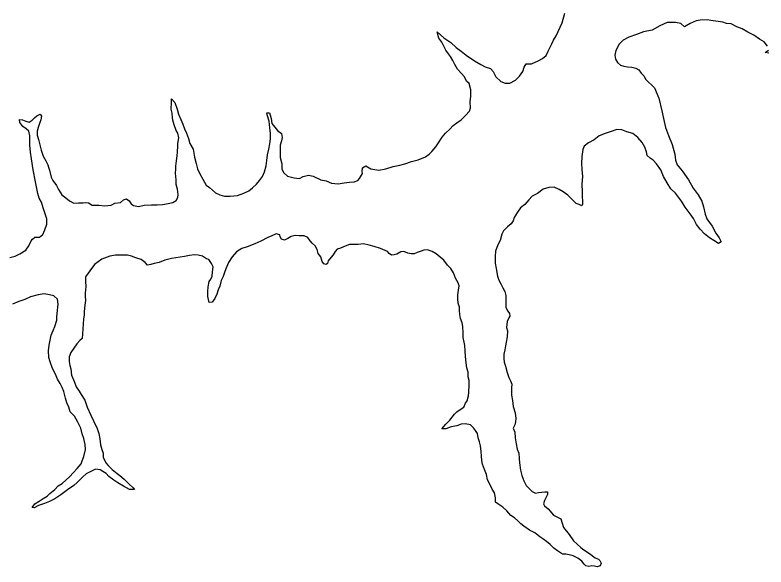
# Model space of a CAD drawing. Extents: x -939622 to -934245, y 1383184 to 1385301.
# Drawn here: x -935554.19 to -935544.81, y 1384259.64 to 1384266.53 of the extents above; entities that cross this region are included whole.
import ezdxf

# ---------------------------------------------------------------- set-up
doc = ezdxf.new("R2010")
doc.units = 0
doc.layers.add('9', color=7, linetype='Continuous')

msp = doc.modelspace()

# ---------------------------------------------------------------- linework, layer by layer
at = {"layer": '9'}
for points in [[(-935547.431, 1384266.2743), (-935547.3551, 1384266.4367), (-935547.325, 1384266.5537)], [(-935544.7904, 1384266.1446), (-935544.8352, 1384266.1987), (-935544.892, 1384266.2318), (-935544.9638, 1384266.2799), (-935545.0386, 1384266.319), (-935545.1074, 1384266.3582), (-935545.1732, 1384266.3853), (-935545.2479, 1384266.4214), (-935545.3048, 1384266.4275), (-935545.3497, 1384266.4426), (-935545.4095, 1384266.4517), (-935545.4993, 1384266.4638), (-935545.5472, 1384266.4729), (-935545.634, 1384266.467), (-935545.6849, 1384266.4611), (-935545.7568, 1384266.4252), (-935545.8077, 1384266.3983), (-935545.8287, 1384266.3833), (-935545.8735, 1384266.4284), (-935545.9393, 1384266.4405), (-935546.0441, 1384266.4377), (-935546.1369, 1384266.3958), (-935546.2328, 1384266.3449), (-935546.3406, 1384266.3241), (-935546.4274, 1384266.2912), (-935546.5232, 1384266.2554), (-935546.5951, 1384266.2165), (-935546.6491, 1384266.1656), (-935546.6671, 1384266.1266), (-935546.6881, 1384266.0906), (-935546.6972, 1384266.0306), (-935546.6913, 1384265.9826), (-935546.6644, 1384265.9406), (-935546.6285, 1384265.9075), (-935546.5866, 1384265.8954), (-935546.5387, 1384265.8863), (-935546.4849, 1384265.8803), (-935546.437, 1384265.8682), (-935546.4011, 1384265.8501), (-935546.3683, 1384265.8081), (-935546.3324, 1384265.769), (-935546.3145, 1384265.73)], [(-935551.9107, 1384264.6113), (-935551.8832, 1384264.5516), (-935551.8437, 1384264.4829), (-935551.8011, 1384264.4083), (-935551.762, 1384264.3816), (-935551.6865, 1384264.3133), (-935551.6324, 1384264.2868), (-935551.5754, 1384264.2723), (-935551.5036, 1384264.27), (-935551.4109, 1384264.2799), (-935551.3334, 1384264.3106), (-935551.2708, 1384264.3383), (-935551.2233, 1384264.3747), (-935551.1758, 1384264.4202), (-935551.1343, 1384264.4656), (-935551.0989, 1384264.517), (-935551.0725, 1384264.5772), (-935551.0522, 1384264.6495), (-935551.0468, 1384264.7185), (-935551.0355, 1384264.7877), (-935551.0212, 1384264.8598), (-935551.0068, 1384264.923), (-935550.9984, 1384264.9861), (-935550.999, 1384265.0521), (-935551.0086, 1384265.1241), (-935551.0154, 1384265.208), (-935551.04, 1384265.2858), (-935551.0433, 1384265.3128), (-935551.0103, 1384265.3131), (-935550.9887, 1384265.2413), (-935550.9822, 1384265.1783), (-935550.9458, 1384265.1307), (-935550.9096, 1384265.092), (-935550.8613, 1384265.0534), (-935550.8549, 1384265.0055), (-935550.8635, 1384264.9604), (-935550.878, 1384264.9062), (-935550.8802, 1384264.8251), (-935550.8766, 1384264.7532), (-935550.8579, 1384264.6753), (-935550.8573, 1384264.6093), (-935550.833, 1384264.5645), (-935550.7877, 1384264.5229), (-935550.7037, 1384264.4997), (-935550.6348, 1384264.4913), (-935550.5901, 1384264.5187), (-935550.5245, 1384264.5344), (-935550.4645, 1384264.5199), (-935550.3713, 1384264.4758), (-935550.3024, 1384264.4644), (-935550.2363, 1384264.4351), (-935550.1524, 1384264.4268), (-935550.0777, 1384264.4365), (-935550.0119, 1384264.4462), (-935549.9521, 1384264.4497), (-935549.9103, 1384264.4651), (-935549.8867, 1384264.4924), (-935549.8513, 1384264.5527), (-935549.8545, 1384264.5797), (-935549.8519, 1384264.6248), (-935549.8103, 1384264.6492), (-935549.7441, 1384264.6138), (-935549.6452, 1384264.5967), (-935549.5586, 1384264.6125), (-935549.4661, 1384264.6404), (-935549.3854, 1384264.6592), (-935549.3197, 1384264.6748), (-935549.2392, 1384264.7026), (-935549.1556, 1384264.7244), (-935549.0632, 1384264.7613), (-935549.0156, 1384264.7947), (-935548.983, 1384264.828), (-935548.9326, 1384264.8855), (-935548.909, 1384264.9248), (-935548.8559, 1384265.0063), (-935548.8115, 1384265.0578), (-935548.7581, 1384265.1063), (-935548.7166, 1384265.1517), (-935548.672, 1384265.1881), (-935548.6185, 1384265.2247), (-935548.5621, 1384265.2762), (-935548.5117, 1384265.3337), (-935548.5032, 1384265.3758), (-935548.5068, 1384265.4478), (-935548.4985, 1384265.5199), (-935548.4992, 1384265.5979), (-935548.5179, 1384265.6788), (-935548.5511, 1384265.7085), (-935548.5755, 1384265.7593), (-935548.6178, 1384265.8069), (-935548.6631, 1384265.8545), (-935548.6966, 1384265.9142), (-935548.721, 1384265.965), (-935548.7513, 1384266.0127), (-935548.7756, 1384266.0485), (-935548.8089, 1384266.0932), (-935548.8394, 1384266.15), (-935548.8607, 1384266.1918), (-935548.8971, 1384266.2455), (-935548.9158, 1384266.3233), (-935548.8343, 1384266.2491)], [(-935548.8343, 1384266.2491), (-935548.747, 1384266.1899), (-935548.6806, 1384266.1275), (-935548.6173, 1384266.08), (-935548.557, 1384266.0326), (-935548.4516, 1384265.9586), (-935548.3734, 1384265.9143), (-935548.3193, 1384265.8848), (-935548.2502, 1384265.8644), (-935548.22, 1384265.8287), (-935548.1835, 1384265.76), (-935548.1231, 1384265.7035), (-935548.069, 1384265.68), (-935548.0092, 1384265.6806), (-935547.9407, 1384265.7173), (-935547.8903, 1384265.7688), (-935547.8489, 1384265.8292), (-935547.8315, 1384265.8834), (-935547.8049, 1384265.9226), (-935547.739, 1384265.9233), (-935547.6556, 1384265.9601), (-935547.602, 1384265.9906), (-935547.5545, 1384266.027), (-935547.531, 1384266.0813), (-935547.4869, 1384266.1717), (-935547.4634, 1384266.217), (-935547.431, 1384266.2743)], [(-935544.7756, 1384266.0546), (-935544.8204, 1384266.0666), (-935544.7785, 1384266.0936)], [(-935546.3145, 1384265.73), (-935546.2041, 1384265.6256)], [(-935546.2041, 1384265.6256), (-935546.1491, 1384265.4941), (-935546.1118, 1384265.3383), (-935546.0899, 1384265.2425), (-935546.065, 1384265.1287), (-935546.0282, 1384265.03), (-935545.9822, 1384264.9164), (-935545.9512, 1384264.7966), (-935545.9415, 1384264.7187), (-935545.9201, 1384264.6619), (-935545.8565, 1384264.5874), (-935545.7777, 1384264.4741), (-935545.7199, 1384264.3726), (-935545.6563, 1384264.2862), (-935545.6107, 1384264.2086), (-935545.5921, 1384264.1367), (-935545.5703, 1384264.0469), (-935545.5518, 1384263.987), (-935545.4852, 1384263.8976), (-935545.4365, 1384263.808), (-935545.3941, 1384263.7514), (-935545.3697, 1384263.7006), (-935545.4054, 1384263.6823), (-935545.4626, 1384263.7177), (-935545.5168, 1384263.7533), (-935545.5801, 1384263.8007), (-935545.6345, 1384263.8602), (-935545.6799, 1384263.9198), (-935545.7165, 1384263.9915), (-935545.7589, 1384264.0511), (-935545.8195, 1384264.1346), (-935545.8681, 1384264.2091), (-935545.9408, 1384264.3105), (-935545.9981, 1384264.361), (-935546.0467, 1384264.4386), (-935546.0923, 1384264.5162), (-935546.126, 1384264.5999), (-935546.1805, 1384264.6744), (-935546.2198, 1384264.719), (-935546.256, 1384264.7457), (-935546.2952, 1384264.7784), (-935546.3046, 1384264.8233), (-935546.3261, 1384264.8831), (-935546.3595, 1384264.9398), (-935546.411, 1384265.0024), (-935546.4743, 1384265.0528), (-935546.5493, 1384265.0761), (-935546.6123, 1384265.0995), (-935546.6722, 1384265.105), (-935546.7438, 1384265.0773), (-935546.8184, 1384265.0526), (-935546.893, 1384265.0248), (-935546.9583, 1384264.9732), (-935547.0268, 1384264.9365), (-935547.0833, 1384264.897), (-935547.0979, 1384264.8518), (-935547.109, 1384264.7647), (-935547.1142, 1384264.6776), (-935547.1106, 1384264.6026), (-935547.1008, 1384264.5187), (-935547.1089, 1384264.4195), (-935547.1081, 1384264.3265), (-935547.1075, 1384264.2605), (-935547.1041, 1384264.2155), (-935547.1007, 1384264.1705), (-935547.1095, 1384264.1524), (-935547.1425, 1384264.1671), (-935547.1815, 1384264.1787), (-935547.2359, 1384264.2323), (-935547.2842, 1384264.2858), (-935547.3444, 1384264.3243), (-935547.3926, 1384264.3538), (-935547.4557, 1384264.3832), (-935547.5245, 1384264.3796), (-935547.5931, 1384264.3579), (-935547.6645, 1384264.3062), (-935547.733, 1384264.2726), (-935547.7745, 1384264.2242), (-935547.8218, 1384264.1667), (-935547.8753, 1384264.1242), (-935547.9137, 1384264.0728), (-935547.958, 1384264.0033), (-935547.9696, 1384263.9642), (-935547.9932, 1384263.928), (-935548.0407, 1384263.8885), (-935548.0882, 1384263.837), (-935548.1087, 1384263.7978), (-935548.132, 1384263.7196), (-935548.1584, 1384263.6653), (-935548.1876, 1384263.584), (-935548.193, 1384263.5179), (-935548.1922, 1384263.4369), (-935548.1796, 1384263.368), (-935548.1638, 1384263.2721), (-935548.1484, 1384263.2212), (-935548.124, 1384263.1764), (-935548.0966, 1384263.1256), (-935548.0723, 1384263.0809), (-935548.0599, 1384263.03), (-935548.0595, 1384262.9849), (-935548.062, 1384262.9369)], [(-935553.9039, 1384264.3044), (-935553.9352, 1384264.4512), (-935553.9635, 1384264.601), (-935553.9857, 1384264.7388), (-935553.9954, 1384264.8198), (-935554.0052, 1384264.9067), (-935554.0028, 1384264.9698), (-935554.0063, 1384265.0238), (-935554.0187, 1384265.0807), (-935554.052, 1384265.1134), (-935554.0911, 1384265.14), (-935554.1305, 1384265.1907), (-935554.1338, 1384265.2266), (-935554.0949, 1384265.224), (-935554.0558, 1384265.2094), (-935554.0138, 1384265.1948), (-935553.9751, 1384265.2191), (-935553.9455, 1384265.2494), (-935553.9158, 1384265.2737), (-935553.8741, 1384265.2951), (-935553.8589, 1384265.2683), (-935553.8674, 1384265.2232), (-935553.8791, 1384265.19), (-935553.8995, 1384265.1298), (-935553.914, 1384265.0847), (-935553.9136, 1384265.0336), (-935553.8951, 1384264.9768), (-935553.8796, 1384264.9139), (-935553.864, 1384264.845), (-935553.8364, 1384264.7702), (-935553.8059, 1384264.7135), (-935553.7815, 1384264.6627), (-935553.7723, 1384264.6328), (-935553.7599, 1384264.5939), (-935553.7382, 1384264.5101), (-935553.7169, 1384264.4682), (-935553.6714, 1384264.4026), (-935553.647, 1384264.3549), (-935553.6046, 1384264.2892), (-935553.5563, 1384264.2507), (-935553.5081, 1384264.2151), (-935553.454, 1384264.1826), (-935553.3972, 1384264.1891), (-935553.3403, 1384264.1897), (-935553.3044, 1384264.193), (-935553.2715, 1384264.1873), (-935553.2263, 1384264.1607), (-935553.1425, 1384264.1585), (-935553.0736, 1384264.1502), (-935552.9899, 1384264.16), (-935552.9422, 1384264.1844), (-935552.8705, 1384264.1911), (-935552.8349, 1384264.2245), (-935552.7991, 1384264.2368), (-935552.7659, 1384264.2131), (-935552.7387, 1384264.1743), (-935552.7116, 1384264.1566), (-935552.6456, 1384264.1422), (-935552.5769, 1384264.1579), (-935552.4842, 1384264.1647), (-935552.4154, 1384264.1624), (-935552.3466, 1384264.166), (-935552.2778, 1384264.1787), (-935552.2181, 1384264.1913), (-935552.1765, 1384264.2187), (-935552.1558, 1384264.2549), (-935552.1532, 1384264.2939), (-935552.1598, 1384264.3599), (-935552.1753, 1384264.4168), (-935552.1758, 1384264.4768), (-935552.1855, 1384264.5577), (-935552.183, 1384264.6088), (-935552.1804, 1384264.6478), (-935552.172, 1384264.7139), (-935552.1666, 1384264.774), (-935552.161, 1384264.8251), (-935552.1557, 1384264.8972), (-935552.156, 1384264.9302), (-935552.1447, 1384264.9993), (-935552.1572, 1384265.0592), (-935552.1784, 1384265.092), (-935552.203, 1384265.1638), (-935552.2185, 1384265.2207), (-935552.2218, 1384265.2507), (-935552.2253, 1384265.3077), (-935552.2377, 1384265.3556), (-935552.2355, 1384265.4396), (-935552.2359, 1384265.4847), (-935552.1936, 1384265.44), (-935552.1629, 1384265.3593), (-935552.1473, 1384265.2934), (-935552.1198, 1384265.2276), (-935552.0953, 1384265.1708), (-935552.0739, 1384265.111), (-935552.0494, 1384265.0572), (-935552.0249, 1384264.9914), (-935552.0064, 1384264.9286), (-935551.9668, 1384264.8599), (-935551.948, 1384264.7581), (-935551.9263, 1384264.6802), (-935551.9107, 1384264.6113)], [(-935554.2528, 1384263.5058), (-935554.1871, 1384263.5214), (-935554.1275, 1384263.552), (-935554.0531, 1384263.5977), (-935554.0177, 1384263.652), (-935553.9883, 1384263.7123), (-935553.9706, 1384263.7365), (-935553.9409, 1384263.7608), (-935553.884, 1384263.7614), (-935553.8424, 1384263.7918), (-935553.819, 1384263.852), (-935553.7927, 1384263.9213), (-935553.7934, 1384263.9903), (-935553.8119, 1384264.0502), (-935553.8395, 1384264.1249), (-935553.8581, 1384264.1968), (-935553.8885, 1384264.2475), (-935553.9039, 1384264.3044)], [(-935550.4778, 1384263.6854), (-935550.505, 1384263.7152), (-935550.5323, 1384263.754), (-935550.5804, 1384263.7745), (-935550.6403, 1384263.777), (-935550.6912, 1384263.7825), (-935550.7389, 1384263.767), (-935550.7836, 1384263.7426), (-935550.8223, 1384263.7242), (-935550.8613, 1384263.7358), (-935550.8766, 1384263.7657), (-935550.8828, 1384263.7897), (-935550.9278, 1384263.8013), (-935550.9814, 1384263.7767), (-935551.0321, 1384263.7552), (-935551.1214, 1384263.7094), (-935551.193, 1384263.6757), (-935551.2914, 1384263.6387), (-935551.357, 1384263.6171), (-935551.4225, 1384263.5775), (-935551.4788, 1384263.5139), (-935551.523, 1384263.4445), (-935551.5552, 1384263.3661), (-935551.5728, 1384263.318), (-935551.5902, 1384263.2668), (-935551.6137, 1384263.2185), (-935551.6311, 1384263.1493), (-935551.6546, 1384263.1041), (-935551.669, 1384263.0469), (-935551.6955, 1384262.9957), (-935551.728, 1384262.9503), (-935551.7639, 1384262.944), (-935551.7825, 1384263.0188), (-935551.7831, 1384263.0819), (-935551.7776, 1384263.1389), (-935551.7633, 1384263.2081), (-935551.7456, 1384263.2353), (-935551.728, 1384263.2745), (-935551.7225, 1384263.3285), (-935551.717, 1384263.3886), (-935551.7354, 1384263.4305), (-935551.7688, 1384263.4812), (-935551.7988, 1384263.4899), (-935551.8469, 1384263.5225), (-935551.9039, 1384263.5369), (-935551.9488, 1384263.5395), (-935552.0116, 1384263.5299), (-935552.0714, 1384263.5203), (-935552.1281, 1384263.5108), (-935552.2357, 1384263.4948), (-935552.3193, 1384263.473), (-935552.3909, 1384263.4453), (-935552.4506, 1384263.4327), (-935552.4954, 1384263.4203), (-935552.5342, 1384263.4109), (-935552.5644, 1384263.4437), (-935552.6157, 1384263.4822), (-935552.6817, 1384263.5026), (-935552.7357, 1384263.5231), (-935552.7867, 1384263.5346), (-935552.8735, 1384263.5368), (-935552.9334, 1384263.5362), (-935553.0051, 1384263.5235), (-935553.1064, 1384263.4836), (-935553.1956, 1384263.4197), (-935553.2548, 1384263.3381), (-935553.3079, 1384263.2626), (-935553.3104, 1384263.2055), (-935553.3068, 1384263.1425), (-935553.3121, 1384263.0614), (-935553.3147, 1384263.0224), (-935553.3112, 1384262.9684), (-935553.3167, 1384262.9113), (-935553.325, 1384262.8332), (-935553.3276, 1384262.7882), (-935553.3331, 1384262.7371), (-935553.3385, 1384262.68), (-935553.3439, 1384262.6109), (-935553.3518, 1384262.4938), (-935553.3785, 1384262.4696), (-935553.417, 1384262.4272), (-935553.4555, 1384262.3728), (-935553.4909, 1384262.3184), (-935553.5113, 1384262.2642), (-935553.5138, 1384262.2072), (-935553.5044, 1384262.1562), (-935553.492, 1384262.1173), (-935553.4853, 1384262.0364), (-935553.4456, 1384261.9497), (-935553.4242, 1384261.8929), (-935553.3877, 1384261.8362), (-935553.3634, 1384261.7944), (-935553.3179, 1384261.7258), (-935553.2902, 1384261.639), (-935553.2444, 1384261.5374), (-935553.2108, 1384261.4657), (-935553.165, 1384261.3701), (-935553.1435, 1384261.3073), (-935553.1309, 1384261.2413), (-935553.1213, 1384261.1694), (-935553.1058, 1384261.1095)], [(-935548.263, 1384260.684), (-935548.2873, 1384260.7318), (-935548.3029, 1384260.7977), (-935548.3244, 1384260.8605), (-935548.352, 1384260.9263), (-935548.3614, 1384260.9742), (-935548.3648, 1384261.0282), (-935548.3684, 1384261.0852), (-935548.378, 1384261.1541), (-935548.3874, 1384261.2051), (-935548.4058, 1384261.2559), (-935548.4153, 1384261.3098), (-935548.4396, 1384261.3456), (-935548.4638, 1384261.3814), (-935548.5031, 1384261.4171), (-935548.566, 1384261.4285), (-935548.6168, 1384261.425), (-935548.6705, 1384261.4065), (-935548.7422, 1384261.3938), (-935548.8108, 1384261.3691), (-935548.8587, 1384261.3687), (-935548.8114, 1384261.4262), (-935548.7579, 1384261.4747), (-935548.7018, 1384261.5502), (-935548.6721, 1384261.5775), (-935548.6305, 1384261.6079), (-935548.5859, 1384261.6384), (-935548.5624, 1384261.6866), (-935548.5447, 1384261.7168), (-935548.5243, 1384261.78), (-935548.5217, 1384261.8251), (-935548.5165, 1384261.9122), (-935548.5171, 1384261.9722), (-935548.5295, 1384262.0171), (-935548.53, 1384262.0741), (-935548.5454, 1384262.128), (-935548.555, 1384262.1909), (-935548.5617, 1384262.2719), (-935548.5683, 1384262.3409), (-935548.5719, 1384262.4069), (-935548.5813, 1384262.4488), (-935548.5908, 1384262.5087), (-935548.5913, 1384262.5627), (-935548.595, 1384262.6437), (-935548.6074, 1384262.6886), (-935548.6259, 1384262.7455), (-935548.6353, 1384262.7964), (-935548.6387, 1384262.8444), (-935548.6391, 1384262.8864), (-935548.6545, 1384262.9343), (-935548.658, 1384262.9913), (-935548.6585, 1384263.0393), (-935548.653, 1384263.0964), (-935548.6445, 1384263.1505), (-935548.6538, 1384263.1894), (-935548.6873, 1384263.2491), (-935548.7148, 1384263.3149), (-935548.7482, 1384263.3686), (-935548.7875, 1384263.4103), (-935548.833, 1384263.4729), (-935548.8812, 1384263.5084), (-935548.9295, 1384263.553), (-935548.9806, 1384263.5825), (-935549.0377, 1384263.603), (-935549.0825, 1384263.5966), (-935549.1183, 1384263.5842), (-935549.166, 1384263.5688), (-935549.2048, 1384263.5534), (-935549.2407, 1384263.55), (-935549.2827, 1384263.5617), (-935549.3127, 1384263.5734), (-935549.3397, 1384263.5791), (-935549.3726, 1384263.5758), (-935549.4202, 1384263.5484), (-935549.456, 1384263.539), (-935549.4889, 1384263.5357), (-935549.516, 1384263.5565), (-935549.5372, 1384263.5803), (-935549.6243, 1384263.6185), (-935549.7024, 1384263.6417), (-935549.7654, 1384263.6591), (-935549.8373, 1384263.6765), (-935549.9031, 1384263.6699), (-935549.954, 1384263.6664), (-935550.0138, 1384263.6688), (-935550.0645, 1384263.6473), (-935550.1241, 1384263.6227), (-935550.1659, 1384263.6104), (-935550.1896, 1384263.5801), (-935550.2162, 1384263.5408), (-935550.2398, 1384263.5106), (-935550.2783, 1384263.4622), (-935550.287, 1384263.4321), (-935550.3048, 1384263.417), (-935550.3348, 1384263.4257), (-935550.353, 1384263.4555), (-935550.3715, 1384263.5124), (-935550.4018, 1384263.5541), (-935550.4172, 1384263.605), (-935550.4416, 1384263.6498), (-935550.4778, 1384263.6854)], [(-935553.1058, 1384261.1095), (-935553.0874, 1384261.0617), (-935553.087, 1384261.0137), (-935553.0564, 1384260.9449), (-935553.0262, 1384260.9092), (-935552.9778, 1384260.8586), (-935552.9145, 1384260.8082), (-935552.8814, 1384260.7845), (-935552.8271, 1384260.74), (-935552.7667, 1384260.6805), (-935552.7124, 1384260.633), (-935552.6973, 1384260.6092), (-935552.7601, 1384260.6086), (-935552.8353, 1384260.6499), (-935552.9075, 1384260.6942), (-935552.9557, 1384260.7268), (-935553.016, 1384260.7742), (-935553.0522, 1384260.8099), (-935553.0913, 1384260.8365), (-935553.1274, 1384260.8542), (-935553.1844, 1384260.8657), (-935553.2529, 1384260.832), (-935553.3006, 1384260.8076), (-935553.348, 1384260.7621), (-935553.4133, 1384260.6984), (-935553.4549, 1384260.662), (-935553.5322, 1384260.6073), (-935553.6154, 1384260.5435), (-935553.6927, 1384260.4947), (-935553.7583, 1384260.4611), (-935553.8209, 1384260.4365), (-935553.8954, 1384260.4088), (-935553.9521, 1384260.3812), (-935553.976, 1384260.384), (-935553.9435, 1384260.4293), (-935553.89, 1384260.4658), (-935553.8364, 1384260.4964), (-935553.7888, 1384260.5268), (-935553.7562, 1384260.5601), (-935553.6938, 1384260.6118), (-935553.6493, 1384260.6542), (-935553.6017, 1384260.6847), (-935553.5512, 1384260.7302), (-935553.5097, 1384260.7666), (-935553.4593, 1384260.8241), (-935553.4119, 1384260.8725), (-935553.3645, 1384260.93), (-935553.3529, 1384260.9691), (-935553.3295, 1384261.0234), (-935553.3093, 1384261.1076), (-935553.3128, 1384261.1706), (-935553.3285, 1384261.2485), (-935553.35, 1384261.3053), (-935553.3656, 1384261.3772), (-935553.4051, 1384261.4489), (-935553.4447, 1384261.5235), (-935553.5021, 1384261.58), (-935553.5176, 1384261.6399), (-935553.542, 1384261.6907), (-935553.5575, 1384261.7505), (-935553.5792, 1384261.8344), (-935553.6006, 1384261.8852), (-935553.625, 1384261.933), (-935553.6584, 1384261.9867), (-935553.6859, 1384262.0495), (-935553.7195, 1384262.1212), (-935553.7502, 1384262.2019), (-935553.7686, 1384262.2558), (-935553.7694, 1384262.3428), (-935553.761, 1384262.4119), (-935553.7497, 1384262.4751), (-935553.7383, 1384262.5382), (-935553.7148, 1384262.5954), (-935553.6914, 1384262.6467), (-935553.6681, 1384262.7249), (-935553.6655, 1384262.767), (-935553.6573, 1384262.8451), (-935553.6546, 1384262.8871), (-935553.652, 1384262.9232), (-935553.6585, 1384262.9861), (-935553.7068, 1384263.0277), (-935553.7608, 1384263.0392), (-935553.8267, 1384263.0506), (-935553.8984, 1384263.0379), (-935553.9969, 1384263.013), (-935554.0685, 1384262.9823), (-935554.1401, 1384262.9576), (-935554.2206, 1384262.9238)], [(-935548.062, 1384262.9369), (-935548.0585, 1384262.8799), (-935548.0371, 1384262.8351), (-935548.0129, 1384262.8053), (-935548.0096, 1384262.7723), (-935548.0244, 1384262.7512), (-935548.042, 1384262.706), (-935548.0533, 1384262.6338), (-935548.0379, 1384262.589), (-935548.0432, 1384262.5169), (-935548.0576, 1384262.4507), (-935548.0661, 1384262.4026), (-935548.0716, 1384262.3515), (-935548.0861, 1384262.2974), (-935548.0856, 1384262.2434), (-935548.0793, 1384262.2014), (-935548.0638, 1384262.1505), (-935548.0422, 1384262.0697), (-935548.0236, 1384262.0068), (-935548.0023, 1384261.968), (-935547.987, 1384261.9262), (-935547.9895, 1384261.8781), (-935547.9887, 1384261.7881), (-935547.9761, 1384261.7192), (-935547.9665, 1384261.6472), (-935547.9418, 1384261.5664), (-935547.9352, 1384261.4975), (-935547.9378, 1384261.4554), (-935547.9494, 1384261.4163), (-935547.967, 1384261.3771), (-935547.9456, 1384261.3263), (-935547.942, 1384261.2543), (-935547.9293, 1384261.1794), (-935547.9167, 1384261.1135), (-935547.8984, 1384261.0656), (-935547.8947, 1384260.9966), (-935547.8883, 1384260.9427), (-935547.8784, 1384260.8497), (-935547.8599, 1384260.7868), (-935547.8353, 1384260.718), (-935547.8079, 1384260.6613), (-935547.7717, 1384260.6256), (-935547.7294, 1384260.584), (-935547.6903, 1384260.5664), (-935547.6515, 1384260.5727), (-935547.6096, 1384260.5761), (-935547.5737, 1384260.5795), (-935547.5378, 1384260.5828), (-935547.5405, 1384260.5498), (-935547.5611, 1384260.5075), (-935547.5788, 1384260.4744), (-935547.5903, 1384260.4322), (-935547.5782, 1384260.4083), (-935547.5299, 1384260.3668), (-935547.4663, 1384260.2893), (-935547.3732, 1384260.2452), (-935547.3393, 1384260.1375), (-935547.2696, 1384260.0481), (-935547.2151, 1384259.9706), (-935547.1698, 1384259.929), (-935547.1245, 1384259.8874), (-935547.0854, 1384259.8577), (-935547.0161, 1384259.8104), (-935546.9438, 1384259.757), (-935546.9047, 1384259.7394), (-935546.8866, 1384259.7246), (-935546.8714, 1384259.6917), (-935546.883, 1384259.6556), (-935546.9188, 1384259.6432), (-935546.9548, 1384259.6549), (-935546.9878, 1384259.6576), (-935547.0236, 1384259.6482), (-935547.0596, 1384259.6569), (-935547.0837, 1384259.6777), (-935547.111, 1384259.7164), (-935547.1592, 1384259.755), (-935547.2193, 1384259.7814), (-935547.2703, 1384259.796), (-935547.3093, 1384259.8016), (-935547.3542, 1384259.8042), (-935547.4144, 1384259.8426), (-935547.4596, 1384259.8782), (-935547.5049, 1384259.9228), (-935547.5501, 1384259.9614), (-935547.5983, 1384259.994), (-935547.6345, 1384260.0206), (-935547.6978, 1384260.0681), (-935547.7639, 1384260.1035), (-935547.8362, 1384260.1508), (-935547.8723, 1384260.1805), (-935547.9086, 1384260.2191), (-935547.9508, 1384260.2548), (-935547.996, 1384260.2873), (-935548.0474, 1384260.3439), (-935548.0987, 1384260.3914), (-935548.1619, 1384260.4298), (-935548.189, 1384260.4536), (-935548.1895, 1384260.5046), (-935548.2021, 1384260.5675), (-935548.2294, 1384260.6123), (-935548.263, 1384260.684)]]:
    msp.add_lwpolyline(points, dxfattribs=at)

doc.saveas('drawing.dxf')
